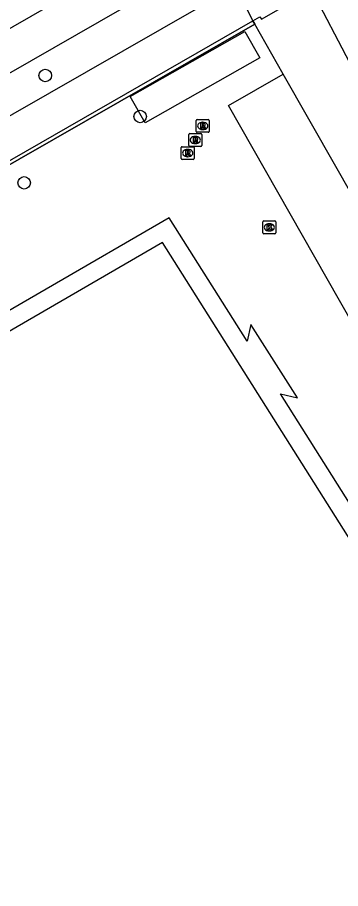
# Model space of a CAD drawing. Extents: x 158838 to 160074, y 386376 to 387776.
# Drawn here: x 159754 to 159779.2, y 387666.2 to 387734 of the extents above; entities that cross this region are included whole.
import ezdxf

# ---------------------------------------------------------------- set-up
doc = ezdxf.new("R2010")
doc.units = 0
for name, color, linetype in [('IMGEO_Boom', 7, 'Continuous'), ('IMGEO_Fietspad_gesloten', 7, 'Continuous'), ('IMGEO_Grasland_overig', 7, 'Continuous'), ('IMGEO_Hek', 7, 'Continuous'), ('IMGEO_Kolk', 7, 'Continuous'), ('IMGEO_Pand', 7, 'Continuous'), ('IMGEO_Parkeervlak_gesloten', 7, 'Continuous'), ('IMGEO_Rijbaan_lokaal_open', 7, 'Continuous'), ('IMGEO_Rioolput', 7, 'Continuous'), ('IMGEO_Voetpad_open', 7, 'Continuous')]:
    doc.layers.add(name, color=color, linetype=linetype)

msp = doc.modelspace()

# ---------------------------------------------------------------- linework, layer by layer
at = {"layer": 'IMGEO_Boom'}
for centre in [(159756.168, 387729.504), (159763.557, 387726.315), (159754.525, 387721.148)]:
    msp.add_circle(centre, 0.489, dxfattribs=at)
at = {"layer": 'IMGEO_Fietspad_gesloten'}
for points in [[(159771.343, 387743.413), (159769.423, 387742.381), (159681.714, 387691.999)], [(159772.787, 387740.664), (159771.996, 387740.357), (159770.773, 387739.679), (159713.044, 387706.549)]]:
    msp.add_lwpolyline(points, dxfattribs=at)
at = {"layer": 'IMGEO_Grasland_overig'}
msp.add_lwpolyline([(159772.336, 387733.768), (159772.479, 387733.518)], dxfattribs=at)
at = {"layer": 'IMGEO_Hek'}
for points in [[(159730.415, 387700.872), (159731.164, 387701.258), (159727.91, 387707.968), (159772.479, 387733.518)], [(159772.479, 387733.518), (159772.336, 387733.768)], [(159778.798, 387722.415), (159774.703, 387729.611), (159772.479, 387733.518)], [(159824.384, 387645.027), (159823.288, 387646.913), (159820.688, 387651.388), (159813.243, 387664.198), (159796.446, 387691.409), (159778.798, 387722.415)]]:
    msp.add_lwpolyline(points, dxfattribs=at)
at = {"layer": 'IMGEO_Kolk'}
for p, q in [((159773.118, 387717.253), (159773.118, 387718.105)), ((159773.193, 387718.179), (159774.045, 387718.179)), ((159773.606, 387717.959), (159773.631, 387717.959)), ((159774.119, 387718.105), (159774.119, 387717.253)), ((159774.045, 387717.179), (159773.193, 387717.179)), ((159773.629, 387717.399), (159773.604, 387717.399))]:
    msp.add_line(p, q, dxfattribs=at)
for points in [[(159773.118, 387717.253), (159773.118, 387718.105)], [(159773.193, 387718.179), (159774.045, 387718.179)], [(159773.439, 387717.879), (159773.562, 387717.879), (159773.562, 387717.728), (159773.692, 387717.879), (159773.856, 387717.879), (159773.71, 387717.728), (159773.863, 387717.479), (159773.711, 387717.479), (159773.626, 387717.643), (159773.562, 387717.576), (159773.562, 387717.479), (159773.439, 387717.479), (159773.439, 387717.879)], [(159774.119, 387718.105), (159774.119, 387717.253)], [(159774.045, 387717.179), (159773.193, 387717.179)]]:
    msp.add_lwpolyline(points, dxfattribs=at)
for centre, start, end in [((159773.195, 387718.103), 91.55205, 178.44795), ((159773.195, 387718.103), 91.55205, 178.44795), ((159774.043, 387718.103), 1.55205, 88.44795), ((159774.043, 387718.103), 1.55205, 88.44795), ((159773.195, 387717.255), 181.55205, 268.44795), ((159773.195, 387717.255), 181.55205, 268.44795), ((159774.043, 387717.255), 271.55205, 358.44795), ((159774.043, 387717.255), 271.55205, 358.44795)]:
    msp.add_arc(centre, 0.0765, start, end, dxfattribs=at)
for centre, major_axis, ratio, start_param, end_param in [((159773.605, 387717.679), (-0.387, 0.002), 0.722429, 4.712389, 7.853982), ((159773.63, 387717.679), (-0.39, 0.002), 0.717154, 1.570796, 4.712389)]:
    msp.add_ellipse(centre, major_axis=major_axis, ratio=ratio, start_param=start_param, end_param=end_param, dxfattribs=at)
at = {"layer": 'IMGEO_Pand'}
for points in [[(159763.945, 387725.81), (159762.777, 387727.871), (159771.717, 387732.934), (159772.885, 387730.873), (159763.945, 387725.81)], [(159773.589, 387647.321), (159774.9, 387648.081), (159777.252, 387644.019), (159782.411, 387647.008), (159779.523, 387651.993), (159798.927, 387663.23), (159765.293, 387716.503), (159747.329, 387706.087), (159743.113, 387703.642), (159742.412, 387704.854)]]:
    msp.add_lwpolyline(points, dxfattribs=at)
at = {"layer": 'IMGEO_Parkeervlak_gesloten'}
msp.add_lwpolyline([(159820.688, 387651.388), (159813.243, 387664.198), (159796.446, 387691.409), (159778.798, 387722.415), (159774.703, 387729.611)], dxfattribs=at)
at = {"layer": 'IMGEO_Rijbaan_lokaal_open'}
for points in [[(159772.479, 387733.518), (159727.91, 387707.968), (159731.164, 387701.258), (159730.415, 387700.872)], [(159774.703, 387729.611), (159772.479, 387733.518)], [(159820.688, 387651.388), (159816.93, 387649.032), (159811.135, 387658.237), (159805.415, 387667.385), (159801.058, 387674.374), (159794.69, 387684.835), (159787.421, 387697.357), (159779.087, 387711.968), (159770.43, 387727.179), (159774.703, 387729.611)], [(159798.016, 387661.501), (159800.729, 387663.076), (159788.908, 387681.854), (159790.221, 387681.563), (159786.59, 387687.285), (159786.306, 387685.978), (159774.494, 387704.7), (159775.807, 387704.388), (159772.178, 387710.107), (159771.883, 387708.799), (159765.821, 387718.43), (159746.622, 387707.307), (159746.959, 387708.617), (159741.126, 387705.21), (159742.412, 387704.854)]]:
    msp.add_lwpolyline(points, dxfattribs=at)
at = {"layer": 'IMGEO_Rioolput'}
for p, q in [((159767.931, 387725.156), (159767.931, 387726.008)), ((159768.006, 387726.082), (159768.858, 387726.082)), ((159768.419, 387725.862), (159768.444, 387725.862)), ((159768.932, 387726.008), (159768.932, 387725.156)), ((159768.442, 387725.302), (159768.417, 387725.302)), ((159767.351, 387724.052), (159767.351, 387724.904)), ((159767.426, 387724.978), (159768.278, 387724.978)), ((159767.839, 387724.758), (159767.864, 387724.758)), ((159768.858, 387725.082), (159768.006, 387725.082)), ((159768.352, 387724.904), (159768.352, 387724.052)), ((159766.763, 387723.036), (159766.763, 387723.888)), ((159766.838, 387723.962), (159767.69, 387723.962)), ((159768.278, 387723.978), (159767.426, 387723.978)), ((159767.764, 387723.888), (159767.764, 387723.036)), ((159767.862, 387724.198), (159767.837, 387724.198)), ((159767.274, 387723.182), (159767.249, 387723.182)), ((159767.251, 387723.742), (159767.276, 387723.742)), ((159767.69, 387722.962), (159766.838, 387722.962))]:
    msp.add_line(p, q, dxfattribs=at)
for points in [[(159767.931, 387725.156), (159767.931, 387726.008)], [(159768.006, 387726.082), (159768.858, 387726.082)], [(159768.932, 387726.008), (159768.932, 387725.156)], [(159768.52, 387725.78), (159768.268, 387725.782), (159768.268, 387725.382)], [(159768.268, 387725.382), (159768.392, 387725.382), (159768.392, 387725.544), (159768.403, 387725.544)], [(159768.446, 387725.701), (159768.392, 387725.701), (159768.392, 387725.62)], [(159768.392, 387725.62), (159768.444, 387725.62)], [(159768.45, 387725.515), (159768.521, 387725.382), (159768.661, 387725.382), (159768.596, 387725.508)], [(159767.351, 387724.052), (159767.351, 387724.904)], [(159767.426, 387724.978), (159768.278, 387724.978)], [(159767.94, 387724.676), (159767.688, 387724.678), (159767.688, 387724.278)], [(159767.866, 387724.597), (159767.812, 387724.597), (159767.812, 387724.516)], [(159767.812, 387724.516), (159767.864, 387724.516)], [(159768.858, 387725.082), (159768.006, 387725.082)], [(159768.352, 387724.904), (159768.352, 387724.052)], [(159766.763, 387723.036), (159766.763, 387723.888)], [(159766.838, 387723.962), (159767.69, 387723.962)], [(159768.278, 387723.978), (159767.426, 387723.978)], [(159767.688, 387724.278), (159767.812, 387724.278), (159767.812, 387724.44), (159767.823, 387724.44)], [(159767.764, 387723.888), (159767.764, 387723.036)], [(159767.87, 387724.411), (159767.941, 387724.278), (159768.081, 387724.278), (159768.016, 387724.404)], [(159767.352, 387723.66), (159767.1, 387723.662), (159767.1, 387723.262)], [(159767.1, 387723.262), (159767.224, 387723.262), (159767.224, 387723.424), (159767.235, 387723.424)], [(159767.278, 387723.581), (159767.224, 387723.581), (159767.224, 387723.5)], [(159767.224, 387723.5), (159767.276, 387723.5)], [(159767.282, 387723.395), (159767.353, 387723.262), (159767.493, 387723.262), (159767.428, 387723.388)], [(159767.69, 387722.962), (159766.838, 387722.962)]]:
    msp.add_lwpolyline(points, dxfattribs=at)
for centre, radius, start, end in [((159768.008, 387726.006), 0.0765, 91.55205, 178.44795), ((159768.008, 387726.006), 0.0765, 91.55205, 178.44795), ((159768.856, 387726.006), 0.0765, 1.55205, 88.44795), ((159768.856, 387726.006), 0.0765, 1.55205, 88.44795), ((159768.402, 387725.491), 0.0533, 26.02933, 88.69889), ((159768.428, 387725.809), 0.19, 274.7715, 282.96867), ((159768.452, 387725.605), 0.0964, 77.00612, 93.18647), ((159768.466, 387725.662), 0.0378, 276.66336, 79.67722), ((159768.519, 387725.67), 0.109, 350.36119, 89.41601), ((159768.517, 387725.67), 0.112, 277.58423, 350.98172), ((159768.501, 387725.455), 0.108, 29.51342, 73.79051), ((159767.428, 387724.902), 0.0765, 91.55205, 178.44795), ((159767.428, 387724.902), 0.0765, 91.55205, 178.44795), ((159767.848, 387724.705), 0.19, 274.7715, 282.96867), ((159767.872, 387724.501), 0.0964, 77.00612, 93.18647), ((159767.886, 387724.558), 0.0378, 276.66336, 79.67722), ((159768.008, 387725.158), 0.0765, 181.55205, 268.44795), ((159768.008, 387725.158), 0.0765, 181.55205, 268.44795), ((159767.939, 387724.566), 0.109, 350.36119, 89.41601), ((159767.937, 387724.566), 0.112, 277.58423, 350.98172), ((159768.276, 387724.902), 0.0765, 1.55205, 88.44795), ((159768.276, 387724.902), 0.0765, 1.55205, 88.44795), ((159768.856, 387725.158), 0.0765, 271.55205, 358.44795), ((159768.856, 387725.158), 0.0765, 271.55205, 358.44795), ((159766.84, 387723.886), 0.0765, 91.55205, 178.44795), ((159766.84, 387723.886), 0.0765, 91.55205, 178.44795), ((159767.428, 387724.054), 0.0765, 181.55205, 268.44795), ((159767.428, 387724.054), 0.0765, 181.55205, 268.44795), ((159767.688, 387723.886), 0.0765, 1.55205, 88.44795), ((159767.688, 387723.886), 0.0765, 1.55205, 88.44795), ((159767.822, 387724.387), 0.0533, 26.02933, 88.69889), ((159767.921, 387724.351), 0.108, 29.51342, 73.79051), ((159768.276, 387724.054), 0.0765, 271.55205, 358.44795), ((159768.276, 387724.054), 0.0765, 271.55205, 358.44795), ((159767.234, 387723.371), 0.0533, 26.02933, 88.69889), ((159767.26, 387723.689), 0.19, 274.7715, 282.96867), ((159767.284, 387723.485), 0.0964, 77.00612, 93.18647), ((159767.298, 387723.542), 0.0378, 276.66336, 79.67722), ((159767.351, 387723.55), 0.109, 350.36119, 89.41601), ((159767.349, 387723.55), 0.112, 277.58423, 350.98172), ((159767.333, 387723.335), 0.108, 29.51342, 73.79051), ((159766.84, 387723.038), 0.0765, 181.55205, 268.44795), ((159766.84, 387723.038), 0.0765, 181.55205, 268.44795), ((159767.688, 387723.038), 0.0765, 271.55205, 358.44795), ((159767.688, 387723.038), 0.0765, 271.55205, 358.44795)]:
    msp.add_arc(centre, radius, start, end, dxfattribs=at)
for centre, major_axis, ratio, start_param, end_param in [((159768.418, 387725.582), (-0.387, 0.002), 0.722429, 4.712389, 7.853982), ((159768.443, 387725.582), (-0.39, 0.002), 0.717154, 1.570796, 4.712389), ((159767.838, 387724.478), (-0.387, 0.002), 0.722429, 4.712389, 7.853982), ((159767.863, 387724.478), (-0.39, 0.002), 0.717154, 1.570796, 4.712389), ((159767.25, 387723.462), (-0.387, 0.002), 0.722429, 4.712389, 7.853982), ((159767.275, 387723.462), (-0.39, 0.002), 0.717154, 1.570796, 4.712389)]:
    msp.add_ellipse(centre, major_axis=major_axis, ratio=ratio, start_param=start_param, end_param=end_param, dxfattribs=at)
at = {"layer": 'IMGEO_Voetpad_open'}
for points in [[(159714.448, 387704.093), (159727.067, 387711.313), (159747.737, 387723.138), (159768.138, 387734.793), (159770.973, 387736.441)], [(159770.973, 387736.441), (159772.336, 387733.768)], [(159772.336, 387733.768), (159772.89, 387734.085), (159773.004, 387733.906), (159776.933, 387736.16), (159779.861, 387730.53), (159781.878, 387731.579), (159786.741, 387721.915), (159789.53, 387716.531), (159791.466, 387712.89), (159801.538, 387694.795), (159804.103, 387690.368), (159812.278, 387676.931), (159816.771, 387669.751), (159826.345, 387654.607), (159831.762, 387646.265), (159859.272, 387602.912), (159879.426, 387571.152)], [(159718.327, 387702.721), (159772.336, 387733.768)]]:
    msp.add_lwpolyline(points, dxfattribs=at)

doc.saveas('drawing.dxf')
